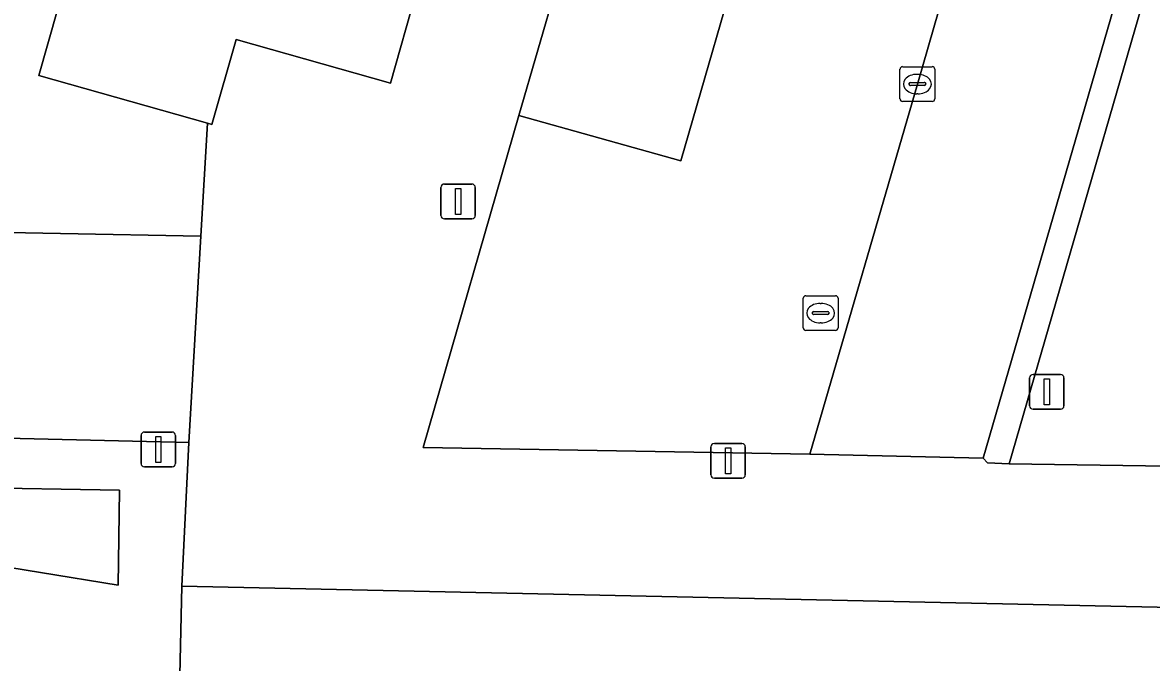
# Model space of a CAD drawing. Extents: x 159817 to 160765, y 380688 to 381638.
# Drawn here: x 160439.6 to 160472.05, y 381206.49 to 381224.88 of the extents above; entities that cross this region are included whole.
import ezdxf

# ---------------------------------------------------------------- set-up
doc = ezdxf.new("R2010")
doc.units = 0
for name, color, linetype in [('IMGEO_Groenvoorziening', 7, 'Continuous'), ('IMGEO_Kolk', 7, 'Continuous'), ('IMGEO_Lichtmast', 7, 'Continuous'), ('IMGEO_Pand', 7, 'Continuous'), ('IMGEO_Parkeervlak_open', 7, 'Continuous'), ('IMGEO_Rijbaan_lokaal_open', 7, 'Continuous'), ('IMGEO_Rioolput', 7, 'Continuous'), ('IMGEO_Voetpad_open', 7, 'Continuous')]:
    doc.layers.add(name, color=color, linetype=linetype)

msp = doc.modelspace()

# ---------------------------------------------------------------- linework, layer by layer
at = {"layer": 'IMGEO_Groenvoorziening'}
for points in [[(160478.902, 381250), (160467.959, 381212.203), (160472.531, 381212.135), (160473.591, 381215.91), (160473.739, 381216.013), (160483.448, 381250), (160483.542, 381250.329), (160479.016, 381250.395)], [(160442.39, 381211.444), (160437.905, 381211.524), (160437.871, 381209.44), (160442.352, 381208.715)]]:
    msp.add_lwpolyline(points, close=True, dxfattribs=at)
at = {"layer": 'IMGEO_Kolk'}
for p, q in [((160464.822, 381222.691), (160464.822, 381223.543)), ((160464.897, 381223.617), (160465.749, 381223.617)), ((160465.31, 381223.397), (160465.335, 381223.397)), ((160465.823, 381223.543), (160465.823, 381222.691)), ((160465.081, 381223.111), (160465.081, 381223.123)), ((160465.519, 381223.074), (160465.121, 381223.074)), ((160465.124, 381223.16), (160465.522, 381223.16)), ((160465.565, 381223.123), (160465.565, 381223.111)), ((160465.333, 381222.837), (160465.308, 381222.837)), ((160465.749, 381222.617), (160464.897, 381222.617))]:
    msp.add_line(p, q, dxfattribs=at)
for points in [[(160464.822, 381222.691), (160464.822, 381223.543)], [(160464.897, 381223.617), (160465.749, 381223.617)], [(160465.823, 381223.543), (160465.823, 381222.691)], [(160465.749, 381222.617), (160464.897, 381222.617)]]:
    msp.add_lwpolyline(points, dxfattribs=at)
for centre, radius, start, end in [((160464.899, 381223.541), 0.0765, 91.552, 178.448), ((160464.899, 381223.541), 0.0765, 91.552, 178.448), ((160465.747, 381223.541), 0.0765, 1.552, 88.448), ((160465.747, 381223.541), 0.0765, 1.552, 88.448), ((160465.121, 381223.12), 0.0403, 85.8775, 175.7526), ((160465.118, 381223.11), 0.0366, 178.938, 274.7102), ((160465.522, 381223.117), 0.043, 264.8664, 352.4533), ((160465.526, 381223.122), 0.0386, 1.7309, 96.639), ((160464.899, 381222.693), 0.0765, 181.552, 268.448), ((160464.899, 381222.693), 0.0765, 181.552, 268.448), ((160465.747, 381222.693), 0.0765, 271.552, 358.448), ((160465.747, 381222.693), 0.0765, 271.552, 358.448)]:
    msp.add_arc(centre, radius, start, end, dxfattribs=at)
for centre, major_axis, ratio, start_param, end_param in [((160465.309, 381223.117), (-0.387, 0.002), 0.722429, 4.712389, 7.853982), ((160465.334, 381223.117), (-0.39, 0.002), 0.717154, 1.570796, 4.712389)]:
    msp.add_ellipse(centre, major_axis=major_axis, ratio=ratio, start_param=start_param, end_param=end_param, dxfattribs=at)
at = {"layer": 'IMGEO_Lichtmast'}
for p, q in [((160451.626, 381219.343), (160451.626, 381220.143)), ((160451.626, 381220.143), (160451.626, 381219.343)), ((160451.726, 381220.243), (160452.516, 381220.243)), ((160452.516, 381220.243), (160451.726, 381220.243)), ((160452.616, 381220.143), (160452.616, 381219.343)), ((160452.616, 381219.343), (160452.616, 381220.143)), ((160452.516, 381219.243), (160451.726, 381219.243)), ((160451.726, 381219.243), (160452.516, 381219.243)), ((160468.546, 381213.871), (160468.546, 381214.671)), ((160468.546, 381214.671), (160468.546, 381213.871)), ((160468.646, 381214.771), (160469.436, 381214.771)), ((160469.436, 381214.771), (160468.646, 381214.771)), ((160469.536, 381214.671), (160469.536, 381213.871)), ((160469.536, 381213.871), (160469.536, 381214.671)), ((160469.436, 381213.771), (160468.646, 381213.771)), ((160468.646, 381213.771), (160469.436, 381213.771)), ((160443.008, 381212.215), (160443.008, 381213.015)), ((160443.008, 381213.015), (160443.008, 381212.215)), ((160443.108, 381213.115), (160443.898, 381213.115)), ((160443.898, 381213.115), (160443.108, 381213.115)), ((160443.998, 381213.015), (160443.998, 381212.215)), ((160443.998, 381212.215), (160443.998, 381213.015)), ((160459.386, 381211.886), (160459.386, 381212.686)), ((160459.386, 381212.686), (160459.386, 381211.886)), ((160459.486, 381212.786), (160460.276, 381212.786)), ((160460.276, 381212.786), (160459.486, 381212.786)), ((160460.376, 381212.686), (160460.376, 381211.886)), ((160460.376, 381211.886), (160460.376, 381212.686)), ((160443.898, 381212.115), (160443.108, 381212.115)), ((160443.108, 381212.115), (160443.898, 381212.115)), ((160460.276, 381211.786), (160459.486, 381211.786)), ((160459.486, 381211.786), (160460.276, 381211.786))]:
    msp.add_line(p, q, dxfattribs=at)
for points in [[(160452.046, 381220.118), (160452.196, 381220.118), (160452.196, 381219.368), (160452.046, 381219.368), (160452.046, 381220.118)], [(160468.966, 381214.646), (160469.116, 381214.646), (160469.116, 381213.896), (160468.966, 381213.896), (160468.966, 381214.646)], [(160443.428, 381212.99), (160443.578, 381212.99), (160443.578, 381212.24), (160443.428, 381212.24), (160443.428, 381212.99)], [(160459.806, 381212.661), (160459.956, 381212.661), (160459.956, 381211.911), (160459.806, 381211.911), (160459.806, 381212.661)]]:
    msp.add_lwpolyline(points, dxfattribs=at)
for centre, start, end in [((160451.726, 381220.143), 90, 180), ((160451.726, 381220.143), 90, 180), ((160452.516, 381220.143), 0, 90), ((160452.516, 381220.143), 360, 90), ((160451.726, 381219.343), 180, 270), ((160451.726, 381219.343), 180, 270), ((160452.516, 381219.343), 270, 0), ((160452.516, 381219.343), 270, 0), ((160468.646, 381214.671), 90, 180), ((160468.646, 381214.671), 90, 180), ((160469.436, 381214.671), 0, 90), ((160469.436, 381214.671), 360, 90), ((160468.646, 381213.871), 180, 270), ((160468.646, 381213.871), 180, 270), ((160469.436, 381213.871), 270, 0), ((160469.436, 381213.871), 270, 0), ((160443.108, 381213.015), 90, 180), ((160443.108, 381213.015), 90, 180), ((160443.898, 381213.015), 0, 90), ((160443.898, 381213.015), 360, 90), ((160459.486, 381212.686), 90, 180), ((160459.486, 381212.686), 90, 180), ((160460.276, 381212.686), 0, 90), ((160460.276, 381212.686), 360, 90), ((160443.108, 381212.215), 180, 270), ((160443.108, 381212.215), 180, 270), ((160443.898, 381212.215), 270, 0), ((160443.898, 381212.215), 270, 0), ((160459.486, 381211.886), 180, 270), ((160459.486, 381211.886), 180, 270), ((160460.276, 381211.886), 270, 0), ((160460.276, 381211.886), 270, 0)]:
    msp.add_arc(centre, 0.1, start, end, dxfattribs=at)
at = {"layer": 'IMGEO_Pand'}
for points in [[(160458.447, 381260.445), (160453.794, 381257.106), (160453.299, 381257.246), (160453.175, 381256.809), (160453.419, 381256.74), (160453.038, 381255.4), (160449.458, 381256.417), (160447.635, 381250), (160440.069, 381223.366), (160444.916, 381221.989), (160445.046, 381221.952), (160445.74, 381224.398), (160450.174, 381223.139), (160451.658, 381228.364), (160456.025, 381243.734), (160457.805, 381250), (160458.87, 381253.747), (160458.403, 381253.88), (160460.112, 381255.107), (160460.102, 381254.549), (160474.702, 381254.304)], [(160435.52, 381173.081), (160439.903, 381188.428), (160442.752, 381198.405), (160442.255, 381198.614), (160444.034, 381199.967), (160444.02, 381199.341), (160458.689, 381199.024), (160478.626, 381198.594), (160493.349, 381198.276), (160493.535, 381198.272), (160493.619, 381202.165), (160496.32, 381202.106), (160496.438, 381207.555), (160496.248, 381207.559), (160444.177, 381208.684), (160444.103, 381205.275), (160442.732, 381205.305), (160442.739, 381205.64), (160442.35, 381205.648), (160442.333, 381204.902), (160437.934, 381201.555)]]:
    msp.add_lwpolyline(points, dxfattribs=at)
at = {"layer": 'IMGEO_Parkeervlak_open'}
for points in [[(160478.122, 381250), (160478.198, 381250.262), (160473.201, 381250.366), (160473.094, 381250), (160471.066, 381243.038), (160468.212, 381233.126), (160465.321, 381223.117), (160462.228, 381212.481), (160467.213, 381212.366)], [(160460.424, 381244.76), (160453.869, 381222.217), (160458.522, 381220.911), (160460.466, 381227.645), (160463.247, 381237.23), (160465.059, 381243.446)]]:
    msp.add_lwpolyline(points, close=True, dxfattribs=at)
at = {"layer": 'IMGEO_Rijbaan_lokaal_open'}
msp.add_lwpolyline([(160465.321, 381223.117), (160468.212, 381233.126), (160471.066, 381243.038), (160473.094, 381250), (160473.201, 381250.366), (160462.114, 381250.595), (160461.942, 381250), (160460.424, 381244.76), (160465.059, 381243.446), (160463.247, 381237.23), (160460.466, 381227.645), (160458.522, 381220.911), (160453.869, 381222.217), (160451.119, 381212.67), (160462.228, 381212.481)], close=True, dxfattribs=at)
for points in [[(160444.731, 381218.748), (160436.654, 381218.901)], [(160433.456, 381213.071), (160444.38, 381212.815), (160444.731, 381218.748)]]:
    msp.add_lwpolyline(points, dxfattribs=at)
at = {"layer": 'IMGEO_Rioolput'}
for p, q in [((160462.042, 381216.107), (160462.042, 381216.959)), ((160462.117, 381217.033), (160462.969, 381217.033)), ((160462.53, 381216.813), (160462.555, 381216.813)), ((160463.043, 381216.959), (160463.043, 381216.107)), ((160462.301, 381216.527), (160462.301, 381216.539)), ((160462.739, 381216.49), (160462.341, 381216.49)), ((160462.344, 381216.576), (160462.742, 381216.576)), ((160462.785, 381216.539), (160462.785, 381216.527)), ((160462.553, 381216.253), (160462.528, 381216.253)), ((160462.969, 381216.033), (160462.117, 381216.033))]:
    msp.add_line(p, q, dxfattribs=at)
for points in [[(160462.042, 381216.107), (160462.042, 381216.959)], [(160462.117, 381217.033), (160462.969, 381217.033)], [(160463.043, 381216.959), (160463.043, 381216.107)], [(160462.969, 381216.033), (160462.117, 381216.033)]]:
    msp.add_lwpolyline(points, dxfattribs=at)
for centre, radius, start, end in [((160462.119, 381216.957), 0.0765, 91.552, 178.448), ((160462.119, 381216.957), 0.0765, 91.552, 178.448), ((160462.967, 381216.957), 0.0765, 1.552, 88.448), ((160462.967, 381216.957), 0.0765, 1.552, 88.448), ((160462.341, 381216.536), 0.0403, 85.8775, 175.7526), ((160462.338, 381216.526), 0.0366, 178.938, 274.7102), ((160462.742, 381216.533), 0.043, 264.8664, 352.4533), ((160462.746, 381216.538), 0.0386, 1.7309, 96.639), ((160462.119, 381216.109), 0.0765, 181.552, 268.448), ((160462.119, 381216.109), 0.0765, 181.552, 268.448), ((160462.967, 381216.109), 0.0765, 271.552, 358.448), ((160462.967, 381216.109), 0.0765, 271.552, 358.448)]:
    msp.add_arc(centre, radius, start, end, dxfattribs=at)
for centre, major_axis, ratio, start_param, end_param in [((160462.529, 381216.533), (-0.387, 0.002), 0.722429, 4.712389, 7.853982), ((160462.554, 381216.533), (-0.39, 0.002), 0.717154, 1.570796, 4.712389)]:
    msp.add_ellipse(centre, major_axis=major_axis, ratio=ratio, start_param=start_param, end_param=end_param, dxfattribs=at)
at = {"layer": 'IMGEO_Voetpad_open'}
for points in [[(160509.395, 381253.722), (160500, 381253.879), (160494.666, 381253.969), (160494.608, 381251.551), (160474.677, 381251.879), (160474.702, 381254.304), (160460.102, 381254.549), (160460.112, 381255.107), (160458.403, 381253.88), (160458.87, 381253.747), (160457.805, 381250), (160456.025, 381243.734), (160458.3, 381243.057), (160453.861, 381227.745), (160451.658, 381228.364), (160450.174, 381223.139), (160445.74, 381224.398), (160445.046, 381221.952), (160444.916, 381221.989), (160444.731, 381218.748), (160444.38, 381212.815), (160444.177, 381208.684), (160496.248, 381207.559)], [(160494.286, 381250.14), (160500, 381250.034), (160501.828, 381250), (160504.145, 381249.957), (160500, 381235.464), (160493.199, 381211.684), (160472.531, 381212.135), (160467.959, 381212.203), (160467.339, 381212.233), (160467.213, 381212.366), (160462.228, 381212.481), (160451.119, 381212.67), (160453.869, 381222.217), (160460.424, 381244.76), (160461.942, 381250), (160462.114, 381250.595), (160473.201, 381250.366), (160478.198, 381250.262), (160478.386, 381250.411), (160479.016, 381250.395), (160483.542, 381250.329)], [(160478.902, 381250), (160479.016, 381250.395), (160478.386, 381250.411), (160478.198, 381250.262), (160478.122, 381250), (160467.213, 381212.366), (160467.339, 381212.233), (160467.959, 381212.203)], [(160437.871, 381209.44), (160437.905, 381211.524), (160442.39, 381211.444), (160442.352, 381208.715)]]:
    msp.add_lwpolyline(points, close=True, dxfattribs=at)
for points in [[(160436.654, 381218.901), (160444.731, 381218.748), (160444.916, 381221.989), (160440.069, 381223.366), (160447.635, 381250)], [(160442.333, 381204.902), (160442.35, 381205.648), (160442.739, 381205.64), (160442.732, 381205.305), (160444.103, 381205.275), (160444.177, 381208.684), (160444.38, 381212.815), (160433.456, 381213.071)]]:
    msp.add_lwpolyline(points, dxfattribs=at)

doc.saveas('drawing.dxf')
